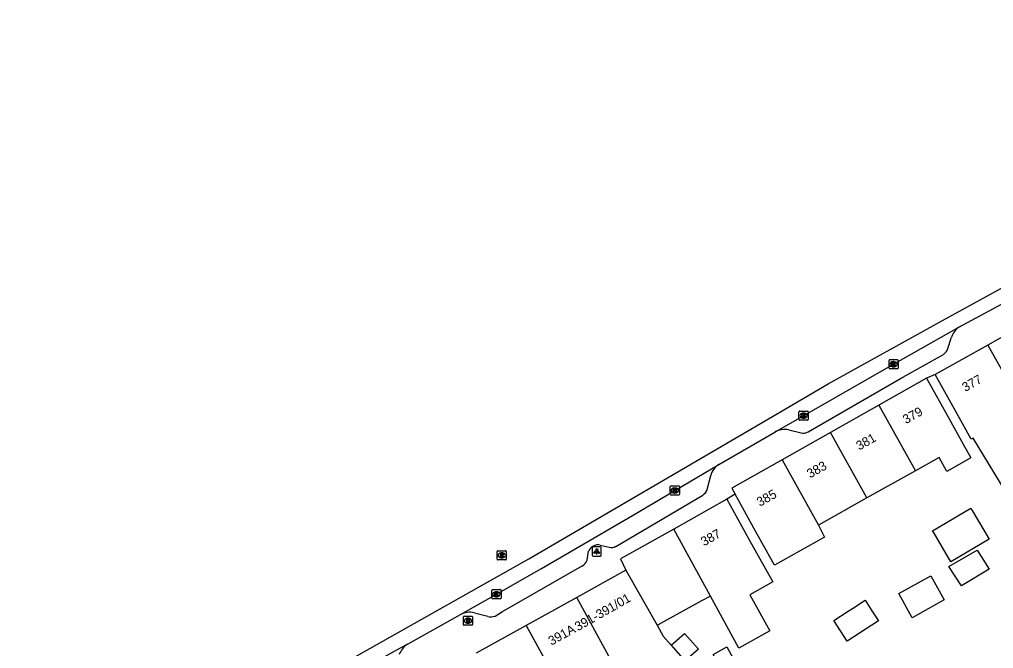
# Model space of a CAD drawing. Extents: x 159822 to 160765, y 380693 to 381634.
# Drawn here: x 159825.7 to 159932.4, y 381446.3 to 381515.1 of the extents above; entities that cross this region are included whole.
import ezdxf

# ---------------------------------------------------------------- set-up
doc = ezdxf.new("R2010")
doc.units = 0
for name, color, linetype in [('IMGEO_Brandkraan', 7, 'Continuous'), ('IMGEO_Kolk', 7, 'Continuous'), ('IMGEO_Lichtpunt', 7, 'Continuous'), ('IMGEO_Pand', 7, 'Continuous'), ('IMGEO_Pand_nummerreeks', 7, 'Continuous'), ('IMGEO_Rijbaan_lokaal_gesloten', 7, 'Continuous'), ('IMGEO_Rijbaan_lokaal_open', 7, 'Continuous'), ('IMGEO_Rioolput', 7, 'Continuous'), ('IMGEO_Voetpad_open', 7, 'Continuous')]:
    doc.layers.add(name, color=color, linetype=linetype)

msp = doc.modelspace()

# ---------------------------------------------------------------- linework, layer by layer
at = {"layer": 'IMGEO_Brandkraan'}
for p, q in [((159874.34, 381448.87), (159874.34, 381449.72)), ((159874.41, 381449.8), (159875.27, 381449.8)), ((159874.83, 381449.57), (159874.85, 381449.57)), ((159875.34, 381449.72), (159875.34, 381448.87)), ((159875.27, 381448.79), (159874.41, 381448.79)), ((159874.85, 381449.02), (159874.83, 381449.02))]:
    msp.add_line(p, q, dxfattribs=at)
for points in [[(159874.34, 381448.87), (159874.34, 381449.72)], [(159874.41, 381449.8), (159875.27, 381449.8)], [(159875.34, 381449.72), (159875.34, 381448.87)], [(159875.27, 381448.79), (159874.41, 381448.79)], [(159874.69, 381449.49), (159874.69, 381449.09), (159874.9, 381449.09)], [(159874.92, 381449.49), (159874.69, 381449.49)], [(159874.87, 381449.41), (159874.81, 381449.41), (159874.81, 381449.34)], [(159874.81, 381449.34), (159874.87, 381449.34)], [(159874.88, 381449.26), (159874.81, 381449.26), (159874.81, 381449.18)], [(159874.81, 381449.18), (159874.88, 381449.18)]]:
    msp.add_lwpolyline(points, dxfattribs=at)
for centre, radius, start, end in [((159874.42, 381449.72), 0.0765, 91.552, 178.448), ((159874.42, 381449.72), 0.0765, 91.552, 178.448), ((159875.26, 381449.72), 0.0765, 1.552, 88.448), ((159875.26, 381449.72), 0.0765, 1.552, 88.448), ((159874.42, 381448.87), 0.0765, 181.552, 268.448), ((159874.42, 381448.87), 0.0765, 181.552, 268.448), ((159874.87, 381449.38), 0.0379, 267.8285, 90.9355), ((159874.88, 381449.22), 0.0404, 269.8759, 90.5077), ((159874.91, 381449.35), 0.251, 268.6676, 293.5347), ((159874.92, 381449.35), 0.145, 59.4692, 91.5367), ((159874.95, 381449.4), 0.0922, 285.5137, 58.1501), ((159874.95, 381449.21), 0.105, 301.3115, 78.989), ((159875.26, 381448.87), 0.0765, 271.552, 358.448), ((159875.26, 381448.87), 0.0765, 271.552, 358.448)]:
    msp.add_arc(centre, radius, start, end, dxfattribs=at)
for centre, major_axis, ratio, start_param, end_param in [((159874.83, 381449.29), (-0.387, 0.002), 0.722429, 4.712389, 7.853982), ((159874.85, 381449.29), (-0.39, 0.002), 0.717154, 1.570796, 4.712389)]:
    msp.add_ellipse(centre, major_axis=major_axis, ratio=ratio, start_param=start_param, end_param=end_param, dxfattribs=at)
at = {"layer": 'IMGEO_Kolk'}
for p, q in [((159920.94, 381476.92), (159920.94, 381477.77)), ((159921.01, 381477.85), (159921.86, 381477.85)), ((159921.42, 381477.63), (159921.45, 381477.63)), ((159921.94, 381477.77), (159921.94, 381476.92)), ((159921.86, 381476.85), (159921.01, 381476.85)), ((159921.45, 381477.07), (159921.42, 381477.07)), ((159911.08, 381471.3), (159911.08, 381472.15)), ((159911.16, 381472.23), (159912.01, 381472.23)), ((159911.57, 381472.01), (159911.6, 381472.01)), ((159912.08, 381472.15), (159912.08, 381471.3)), ((159912.01, 381471.23), (159911.16, 381471.23)), ((159911.59, 381471.45), (159911.57, 381471.45)), ((159896.99, 381463.12), (159896.99, 381463.97)), ((159897.06, 381464.04), (159897.91, 381464.04)), ((159897.48, 381463.82), (159897.5, 381463.82)), ((159897.99, 381463.97), (159897.99, 381463.12)), ((159897.91, 381463.04), (159897.06, 381463.04)), ((159897.5, 381463.26), (159897.47, 381463.26)), ((159877.46, 381451.77), (159877.46, 381452.62)), ((159877.53, 381452.7), (159878.38, 381452.7)), ((159878.38, 381451.69), (159877.53, 381451.69)), ((159877.97, 381451.92), (159877.94, 381451.92)), ((159877.95, 381452.47), (159877.97, 381452.47)), ((159878.46, 381452.62), (159878.46, 381451.77))]:
    msp.add_line(p, q, dxfattribs=at)
for points in [[(159920.94, 381476.92), (159920.94, 381477.77)], [(159921.01, 381477.85), (159921.86, 381477.85)], [(159921.26, 381477.55), (159921.38, 381477.55), (159921.38, 381477.4), (159921.51, 381477.55), (159921.67, 381477.55), (159921.53, 381477.4), (159921.68, 381477.15), (159921.53, 381477.15), (159921.44, 381477.31), (159921.38, 381477.24), (159921.38, 381477.15), (159921.26, 381477.15), (159921.26, 381477.55)], [(159921.94, 381477.77), (159921.94, 381476.92)], [(159921.86, 381476.85), (159921.01, 381476.85)], [(159911.08, 381471.3), (159911.08, 381472.15)], [(159911.16, 381472.23), (159912.01, 381472.23)], [(159912.08, 381472.15), (159912.08, 381471.3)], [(159912.01, 381471.23), (159911.16, 381471.23)], [(159911.4, 381471.93), (159911.53, 381471.93), (159911.53, 381471.78), (159911.66, 381471.93), (159911.82, 381471.93), (159911.67, 381471.78), (159911.83, 381471.53), (159911.67, 381471.53), (159911.59, 381471.69), (159911.53, 381471.63), (159911.53, 381471.53), (159911.4, 381471.53), (159911.4, 381471.93)], [(159896.99, 381463.12), (159896.99, 381463.97)], [(159897.06, 381464.04), (159897.91, 381464.04)], [(159897.31, 381463.74), (159897.43, 381463.74), (159897.43, 381463.59), (159897.56, 381463.74), (159897.73, 381463.74), (159897.58, 381463.59), (159897.73, 381463.34), (159897.58, 381463.34), (159897.5, 381463.51), (159897.43, 381463.44), (159897.43, 381463.34), (159897.31, 381463.34), (159897.31, 381463.74)], [(159897.99, 381463.97), (159897.99, 381463.12)], [(159897.91, 381463.04), (159897.06, 381463.04)], [(159877.46, 381451.77), (159877.46, 381452.62)], [(159877.53, 381452.7), (159878.38, 381452.7)], [(159878.38, 381451.69), (159877.53, 381451.69)], [(159877.78, 381452.39), (159877.9, 381452.39), (159877.9, 381452.24), (159878.03, 381452.39), (159878.2, 381452.39), (159878.05, 381452.24), (159878.2, 381451.99), (159878.05, 381451.99), (159877.97, 381452.16), (159877.9, 381452.09), (159877.9, 381451.99), (159877.78, 381451.99), (159877.78, 381452.39)], [(159878.46, 381452.62), (159878.46, 381451.77)]]:
    msp.add_lwpolyline(points, dxfattribs=at)
for centre, start, end in [((159921.01, 381477.77), 91.552, 178.448), ((159921.01, 381477.77), 91.552, 178.448), ((159921.86, 381477.77), 1.552, 88.448), ((159921.86, 381477.77), 1.552, 88.448), ((159921.01, 381476.92), 181.552, 268.448), ((159921.01, 381476.92), 181.552, 268.448), ((159921.86, 381476.92), 271.552, 358.448), ((159921.86, 381476.92), 271.552, 358.448), ((159911.16, 381472.15), 91.552, 178.448), ((159911.16, 381472.15), 91.552, 178.448), ((159912.01, 381472.15), 1.552, 88.448), ((159912.01, 381472.15), 1.552, 88.448), ((159911.16, 381471.3), 181.552, 268.448), ((159911.16, 381471.3), 181.552, 268.448), ((159912.01, 381471.3), 271.552, 358.448), ((159912.01, 381471.3), 271.552, 358.448), ((159897.06, 381463.97), 91.552, 178.448), ((159897.06, 381463.97), 91.552, 178.448), ((159897.91, 381463.97), 1.552, 88.448), ((159897.91, 381463.97), 1.552, 88.448), ((159897.06, 381463.12), 181.552, 268.448), ((159897.06, 381463.12), 181.552, 268.448), ((159897.91, 381463.12), 271.552, 358.448), ((159897.91, 381463.12), 271.552, 358.448), ((159877.53, 381452.62), 91.552, 178.448), ((159877.53, 381452.62), 91.552, 178.448), ((159877.53, 381451.77), 181.552, 268.448), ((159877.53, 381451.77), 181.552, 268.448), ((159878.38, 381452.62), 1.552, 88.448), ((159878.38, 381452.62), 1.552, 88.448), ((159878.38, 381451.77), 271.552, 358.448), ((159878.38, 381451.77), 271.552, 358.448)]:
    msp.add_arc(centre, 0.0765, start, end, dxfattribs=at)
for centre, major_axis, ratio, start_param, end_param in [((159921.42, 381477.35), (-0.387, 0.002), 0.722429, 4.712389, 7.853982), ((159921.45, 381477.35), (-0.39, 0.002), 0.717154, 1.570796, 4.712389), ((159911.57, 381471.73), (-0.387, 0.002), 0.722429, 4.712389, 7.853982), ((159911.59, 381471.73), (-0.39, 0.002), 0.717154, 1.570796, 4.712389), ((159897.47, 381463.54), (-0.387, 0.002), 0.722429, 4.712389, 7.853982), ((159897.5, 381463.54), (-0.39, 0.002), 0.717154, 1.570796, 4.712389), ((159877.94, 381452.19), (-0.387, 0.002), 0.722429, 4.712389, 7.853982), ((159877.97, 381452.19), (-0.39, 0.002), 0.717154, 1.570796, 4.712389)]:
    msp.add_ellipse(centre, major_axis=major_axis, ratio=ratio, start_param=start_param, end_param=end_param, dxfattribs=at)
at = {"layer": 'IMGEO_Lichtpunt'}
for p, q in [((159888.44, 381457.27), (159888.44, 381456.46)), ((159888.44, 381457.27), (159888.44, 381456.46)), ((159889.34, 381457.36), (159888.53, 381457.36)), ((159889.34, 381457.36), (159888.53, 381457.36)), ((159889.43, 381456.46), (159889.43, 381457.27)), ((159889.43, 381456.46), (159889.43, 381457.27)), ((159888.53, 381456.37), (159889.34, 381456.37)), ((159888.53, 381456.37), (159889.34, 381456.37))]:
    msp.add_line(p, q, dxfattribs=at)
for points in [[(159888.81, 381456.93), (159888.85, 381456.9), (159888.66, 381456.64), (159888.62, 381456.67), (159888.81, 381456.93)], [(159888.91, 381456.88), (159888.96, 381456.88), (159888.96, 381456.56), (159888.91, 381456.56), (159888.91, 381456.88)], [(159889.02, 381456.9), (159889.06, 381456.93), (159889.25, 381456.67), (159889.21, 381456.64), (159889.02, 381456.9)]]:
    msp.add_lwpolyline(points, dxfattribs=at)
msp.add_circle((159888.94, 381457.07), 0.0994, dxfattribs=at)
for centre, start, end in [((159888.53, 381457.27), 90, 180), ((159888.53, 381457.27), 90, 180), ((159889.34, 381457.27), 0, 90), ((159889.34, 381457.27), 0, 90), ((159888.53, 381456.46), 180, 270), ((159888.53, 381456.46), 180, 270), ((159889.34, 381456.46), 270, 0), ((159889.34, 381456.46), 270, 360)]:
    msp.add_arc(centre, 0.0946, start, end, dxfattribs=at)
at = {"layer": 'IMGEO_Pand'}
for points in [[(159937.15, 381482.48), (159931.76, 381479.45)], [(159931.76, 381479.45), (159925.99, 381476.21)], [(159931.76, 381479.45), (159935.72, 381472.36)], [(159934.3, 381462.51), (159934.28, 381462.49), (159930.15, 381469.25), (159929.94, 381469.14), (159928.43, 381471.85), (159925.99, 381476.21)], [(159925.04, 381475.82), (159919.81, 381472.87)], [(159925.04, 381475.82), (159927.47, 381471.46), (159929.07, 381468.6), (159929.91, 381467.1), (159927.27, 381465.62), (159926.43, 381467.13), (159923.83, 381465.68)], [(159919.81, 381472.87), (159914.53, 381469.88)], [(159919.81, 381472.87), (159923.83, 381465.68)], [(159914.53, 381469.88), (159909.24, 381466.89)], [(159918.52, 381462.72), (159914.53, 381469.88)], [(159909.24, 381466.89), (159903.72, 381463.78), (159904.08, 381463.12)], [(159909.24, 381466.89), (159913.22, 381459.76)], [(159923.83, 381465.68), (159918.52, 381462.72)], [(159903.19, 381462.58), (159897.37, 381459.32)], [(159903.19, 381462.58), (159905.6, 381458.2), (159907.28, 381455.23), (159908.23, 381453.54), (159905.69, 381452.14), (159907.88, 381448.19), (159904.5, 381446.31), (159901.39, 381451.99)], [(159913.22, 381459.76), (159913.88, 381458.44), (159908.41, 381455.37), (159906.15, 381459.41), (159904.08, 381463.12)], [(159918.52, 381462.72), (159913.22, 381459.76)], [(159925.7, 381459.14), (159929.89, 381461.62), (159930.05, 381461.35), (159931.9, 381458.23), (159927.71, 381455.75), (159925.86, 381458.87), (159925.7, 381459.14)], [(159897.37, 381459.32), (159891.54, 381456.06), (159892.14, 381454.83)], [(159901.39, 381451.99), (159897.37, 381459.32)], [(159927.5, 381455.22), (159930.57, 381457), (159931.91, 381454.94), (159928.88, 381453.1), (159927.5, 381455.22)], [(159892.14, 381454.83), (159886.75, 381451.84)], [(159892.14, 381454.83), (159895.55, 381448.79)], [(159922, 381452.26), (159925.51, 381454.22), (159926.99, 381451.58), (159923.48, 381449.61), (159922, 381452.26)], [(159886.75, 381451.84), (159881.22, 381448.78)], [(159893.82, 381438.94), (159890.71, 381444.61), (159886.75, 381451.84)], [(159901.39, 381451.99), (159900.4, 381451.46), (159897.62, 381449.93), (159896.26, 381449.18), (159895.65, 381448.85), (159895.55, 381448.79)], [(159916.36, 381447.07), (159914.9, 381449.31), (159916.48, 381450.33), (159916.93, 381450.63), (159918.32, 381451.54), (159919.07, 381450.38), (159919.78, 381449.3), (159916.36, 381447.07)], [(159881.22, 381448.78), (159875.72, 381445.73)], [(159881.22, 381448.78), (159885.16, 381441.58)], [(159895.55, 381448.79), (159896.2, 381447.62), (159897.08, 381446.62)], [(159897.08, 381446.62), (159898.55, 381447.91), (159900.07, 381446.19), (159898.68, 381444.97), (159898.57, 381444.92)], [(159897.08, 381446.62), (159898.57, 381444.92)], [(159902.4, 381444.34), (159901.7, 381445.6), (159903.19, 381446.43), (159903.89, 381445.17), (159902.4, 381444.34)]]:
    msp.add_lwpolyline(points, dxfattribs=at)
at = {"layer": 'IMGEO_Rijbaan_lokaal_gesloten'}
msp.add_lwpolyline([(159825.74, 381425.11), (159830.92, 381427.94), (159857.24, 381442.39), (159881.51, 381456.07), (159898, 381465.69), (159907.74, 381471.38), (159914.29, 381475.19), (159926.78, 381482.15), (159943.27, 381491.16), (159954.57, 381497.14), (159968.24, 381504.06), (159981.46, 381511.39), (159987.71, 381515.06)], dxfattribs=at)
at = {"layer": 'IMGEO_Rijbaan_lokaal_open'}
for points in [[(159928.59, 381481.39), (159931.41, 381482.95), (159933.34, 381483.94), (159934.09, 381484.33)], [(159908.43, 381469.93), (159921.43, 381477.35), (159928.59, 381481.39)], [(159902.31, 381466.39), (159908.43, 381469.93)], [(159874.01, 381449.97), (159877.95, 381452.2), (159882.89, 381455.01), (159892.86, 381460.81), (159897.48, 381463.54), (159902.31, 381466.39)], [(159868.2, 381446.73), (159868.3, 381446.78), (159874.01, 381449.97)], [(159827.8, 381424.44), (159868.2, 381446.73)]]:
    msp.add_lwpolyline(points, dxfattribs=at)
at = {"layer": 'IMGEO_Rioolput'}
for p, q in [((159878.03, 381456.02), (159878.03, 381456.87)), ((159878.11, 381456.94), (159878.96, 381456.94)), ((159878.96, 381455.94), (159878.11, 381455.94)), ((159878.52, 381456.72), (159878.55, 381456.72)), ((159878.54, 381456.16), (159878.52, 381456.16)), ((159879.04, 381456.87), (159879.04, 381456.02))]:
    msp.add_line(p, q, dxfattribs=at)
for points in [[(159878.03, 381456.02), (159878.03, 381456.87)], [(159878.11, 381456.94), (159878.96, 381456.94)], [(159878.96, 381455.94), (159878.11, 381455.94)], [(159878.62, 381456.64), (159878.37, 381456.64), (159878.37, 381456.24)], [(159878.37, 381456.24), (159878.5, 381456.24), (159878.5, 381456.41), (159878.51, 381456.41)], [(159878.55, 381456.56), (159878.5, 381456.56), (159878.5, 381456.48)], [(159878.5, 381456.48), (159878.55, 381456.48)], [(159878.55, 381456.38), (159878.62, 381456.24), (159878.76, 381456.24), (159878.7, 381456.37)], [(159879.04, 381456.87), (159879.04, 381456.02)]]:
    msp.add_lwpolyline(points, dxfattribs=at)
for centre, radius, start, end in [((159878.11, 381456.87), 0.0765, 91.552, 178.448), ((159878.11, 381456.87), 0.0765, 91.552, 178.448), ((159878.11, 381456.02), 0.0765, 181.552, 268.448), ((159878.11, 381456.02), 0.0765, 181.552, 268.448), ((159878.5, 381456.35), 0.0533, 26.0293, 88.6989), ((159878.55, 381456.47), 0.0964, 77.0061, 93.1865), ((159878.53, 381456.67), 0.19, 274.7715, 282.9687), ((159878.57, 381456.52), 0.0378, 276.6634, 79.6772), ((159878.62, 381456.53), 0.109, 350.3612, 89.416), ((159878.62, 381456.53), 0.112, 277.5842, 350.9817), ((159878.6, 381456.32), 0.108, 29.5134, 73.7905), ((159878.96, 381456.87), 0.0765, 1.552, 88.448), ((159878.96, 381456.87), 0.0765, 1.552, 88.448), ((159878.96, 381456.02), 0.0765, 271.552, 358.448), ((159878.96, 381456.02), 0.0765, 271.552, 358.448)]:
    msp.add_arc(centre, radius, start, end, dxfattribs=at)
for centre, major_axis, ratio, start_param, end_param in [((159878.52, 381456.44), (-0.387, 0.002), 0.722429, 4.712389, 7.853982), ((159878.55, 381456.44), (-0.39, 0.002), 0.717154, 1.570796, 4.712389)]:
    msp.add_ellipse(centre, major_axis=major_axis, ratio=ratio, start_param=start_param, end_param=end_param, dxfattribs=at)
at = {"layer": 'IMGEO_Voetpad_open'}
for points in [[(159927.39, 381479.06), (159927.78, 381480.31)], [(159912.07, 381469.97), (159922.43, 381475.94), (159926.9, 381478.42)], [(159925.99, 381476.21), (159925.04, 381475.82)], [(159909.98, 381470.16), (159911.3, 381469.83)], [(159901.01, 381463.64), (159901.42, 381465.19)], [(159891.02, 381457.43), (159900.55, 381463.03)], [(159904.08, 381463.12), (159903.19, 381462.58)], [(159889.31, 381457.57), (159890.28, 381457.33)], [(159887.88, 381455.9), (159888.05, 381456.91)], [(159877.81, 381449.81), (159878.62, 381450.3), (159887.35, 381455.28)], [(159875.54, 381450.16), (159877, 381449.78)]]:
    msp.add_lwpolyline(points, dxfattribs=at)
for centre, radius, start, end in [((159929.65, 381479.76), 1.95, 122.883, 163.5633), ((159926.28, 381479.4), 1.16, 302.251, 342.9912), ((159909.5, 381468.03), 2.18, 77.4101, 119.409), ((159911.53, 381470.77), 0.966, 255.9909, 304.0588), ((159903.36, 381464.67), 2.01, 121.4287, 164.8316), ((159899.88, 381464.03), 1.2, 303.9404, 341.0596), ((159889.08, 381456.48), 1.11, 78.0381, 157.3697), ((159890.53, 381458.3), 1, 255.6981, 299.653), ((159886.58, 381456.47), 1.42, 302.7869, 336.4043), ((159875.04, 381448), 2.22, 76.8332, 117.5273), ((159877.35, 381450.96), 1.24, 253.5866, 291.7986), ((159869.6, 381444.71), 2.45, 124.6625, 158.3949)]:
    msp.add_arc(centre, radius, start, end, dxfattribs=at)

# ---------------------------------------------------------------- texts
at = {"layer": 'IMGEO_Pand_nummerreeks'}
for s, rotation, p in [('377', 29.3125, (159929.28, 381474.3)), ('379', 29.4669, (159922.79, 381470.78)), ('381', 29.4669, (159917.68, 381467.9)), ('383', 29.4669, (159912.29, 381464.85)), ('385', 29.4669, (159906.8, 381461.75)), ('387', 29.2266, (159900.68, 381457.42)), ('391-391/01', 29.6219, (159886.88, 381448.13)), ('391A', 28.9886, (159883.98, 381446.56))]:
    msp.add_text(s, height=1, rotation=rotation, dxfattribs=at).set_placement(p)

doc.saveas('drawing.dxf')
